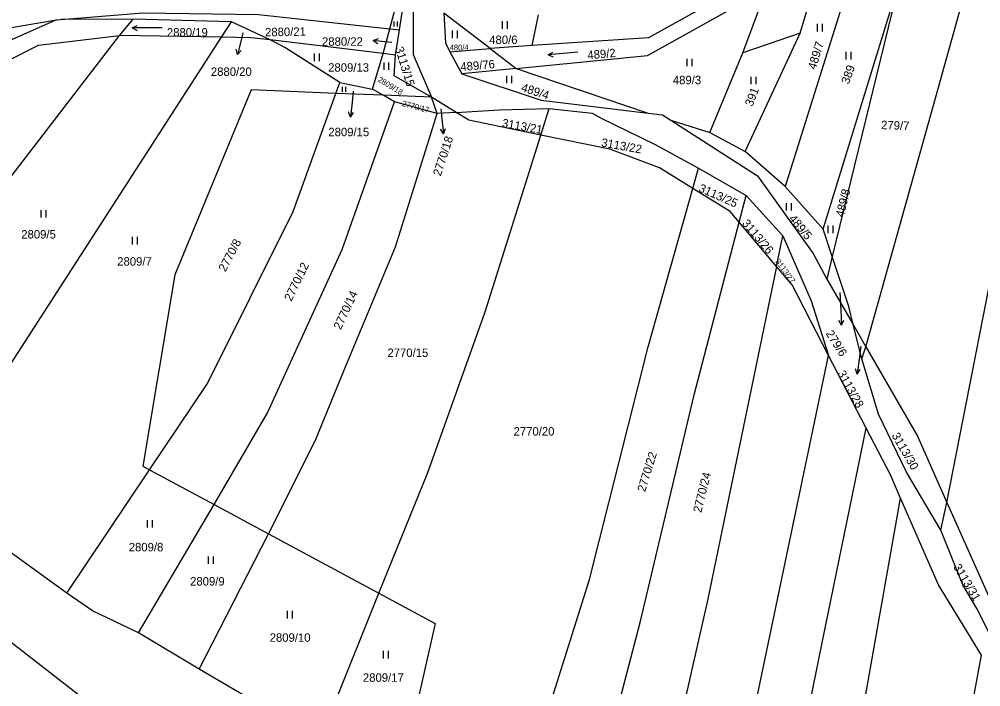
# Model space of a CAD drawing. Extents: x -755528 to -748832, y -1118122 to -1111095.
# Drawn here: x -753827.4 to -753634.1, y -1114579.5 to -1114445.3 of the extents above; entities that cross this region are included whole.
import ezdxf

# ---------------------------------------------------------------- set-up
doc = ezdxf.new("R2010")
doc.units = 0
for name, color, linetype in [('DZ_DO_PUPFL', 7, 'Continuous'), ('DZ_NAD_ZPF', 7, 'Continuous'), ('legenda barvy', 7, 'Continuous'), ('TZ_UMVŽST', 7, 'Continuous')]:
    doc.layers.add(name, color=color, linetype=linetype)

msp = doc.modelspace()

# ---------------------------------------------------------------- linework, layer by layer
at = {"layer": 'DZ_NAD_ZPF'}
for p, q in [((-753752.95, -1114447.28), (-753748.32, -1114430.2)), ((-753750.96, -1114447.5), (-753748.32, -1114430.2)), ((-753670.44, -1114448.14), (-753665.18, -1114430.46)), ((-753665.77, -1114487.55), (-753650.36, -1114437.34)), ((-753650.36, -1114437.34), (-753663.96, -1114493.02)), ((-753681.92, -1114452.11), (-753676.94, -1114438.64)), ((-753661.71, -1114441.65), (-753673.45, -1114478.97)), ((-753819.96, -1114445.47), (-753819.09, -1114445.4)), ((-753804.52, -1114445.35), (-753819.09, -1114445.4)), ((-753807.29, -1114448.61), (-753804.52, -1114445.35)), ((-753784.78, -1114445.86), (-753804.52, -1114445.35)), ((-753786.77, -1114448.95), (-753784.78, -1114445.86)), ((-753777, -1114449.51), (-753784.78, -1114445.86)), ((-753732.73, -1114451.24), (-753742.09, -1114444.11)), ((-753724.33, -1114450.59), (-753723.02, -1114444.48)), ((-753754.29, -1114452.24), (-753752.95, -1114447.28)), ((-753752.95, -1114447.28), (-753750.96, -1114447.5)), ((-753751.77, -1114452.54), (-753750.96, -1114447.5)), ((-753786.77, -1114448.95), (-753807.29, -1114448.61)), ((-753754.29, -1114452.24), (-753777, -1114449.51)), ((-753670.44, -1114448.14), (-753681.92, -1114452.11)), ((-753681.51, -1114471.9), (-753670.44, -1114448.14)), ((-753740.87, -1114451.87), (-753732.73, -1114451.24)), ((-753724.33, -1114450.59), (-753732.73, -1114451.24)), ((-753732.73, -1114451.24), (-753727.51, -1114455.22)), ((-753756.42, -1114459.37), (-753754.29, -1114452.24)), ((-753751.77, -1114452.54), (-753754.29, -1114452.24)), ((-753740.87, -1114451.87), (-753738.45, -1114456.3)), ((-753688.57, -1114468.09), (-753681.92, -1114452.11)), ((-753727.51, -1114455.22), (-753738.45, -1114456.3)), ((-753727.51, -1114455.22), (-753700.99, -1114464.19)), ((-753763.78, -1114460.24), (-753762.99, -1114458.04)), ((-753762.99, -1114458.04), (-753756.42, -1114459.37)), ((-753754.26, -1114460.63), (-753756.42, -1114459.37)), ((-753754.26, -1114460.63), (-753763.78, -1114460.24)), ((-753744.57, -1114461.02), (-753754.26, -1114460.63)), ((-753751.96, -1114461.97), (-753754.26, -1114460.63)), ((-753743.42, -1114464.31), (-753744.57, -1114461.02)), ((-753739.6, -1114464.07), (-753744.57, -1114461.02)), ((-753743.42, -1114464.31), (-753751.96, -1114461.97)), ((-753722.54, -1114468.62), (-753720.89, -1114463.29)), ((-753739.6, -1114464.07), (-753743.42, -1114464.31)), ((-753696.44, -1114465.62), (-753688.57, -1114468.09)), ((-753688.57, -1114468.09), (-753681.51, -1114471.9)), ((-753673.45, -1114478.97), (-753681.51, -1114471.9)), ((-753692.02, -1114479.35), (-753690.87, -1114475.27)), ((-753690.87, -1114475.27), (-753681.3, -1114480.78)), ((-753673.45, -1114478.97), (-753665.77, -1114487.55)), ((-753682.69, -1114486.12), (-753681.3, -1114480.78)), ((-753681.3, -1114480.78), (-753673.88, -1114488.9)), ((-753675.18, -1114495.05), (-753682.69, -1114486.12)), ((-753663.96, -1114493.02), (-753665.77, -1114487.55)), ((-753675.18, -1114495.05), (-753673.88, -1114488.9)), ((-753663.96, -1114493.02), (-753665.07, -1114497.58)), ((-753665.07, -1114497.58), (-753659.79, -1114506.73)), ((-753659.79, -1114506.73), (-753657.2, -1114511.22)), ((-753658.04, -1114513.62), (-753659.79, -1114506.73)), ((-753658.04, -1114513.62), (-753657.2, -1114511.22)), ((-753657.14, -1114527.54), (-753664.72, -1114512.91)), ((-753817.86, -1114560.71), (-753801.22, -1114535.91)), ((-753801.22, -1114535.91), (-753788.27, -1114542.87)), ((-753642.14, -1114548.01), (-753640.92, -1114542.48)), ((-753640.92, -1114542.48), (-753630.84, -1114565.15)), ((-753803.47, -1114568.66), (-753788.27, -1114542.87)), ((-753788.27, -1114542.87), (-753777.31, -1114548.76)), ((-753791.23, -1114575.97), (-753777.31, -1114548.76)), ((-753777.31, -1114548.76), (-753755.1, -1114560.7)), ((-753766.81, -1114589.78), (-753755.1, -1114560.7)), ((-753791.23, -1114575.97), (-753803.47, -1114568.66))]:
    msp.add_line(p, q, dxfattribs=at)
for points in [[(-753640.92, -1114542.48), (-753632.33, -1114498.71), (-753624.33, -1114463.71), (-753614.34, -1114427.44)], [(-753748.32, -1114430.2), (-753748.22, -1114452.41), (-753744.57, -1114461.02)], [(-753657.2, -1114511.22), (-753643.66, -1114462.91), (-753634.73, -1114430.6)], [(-753675.09, -1114433.62), (-753678.94, -1114436.81), (-753700.91, -1114449.06), (-753724.33, -1114450.59)], [(-753727.51, -1114455.22), (-753701.13, -1114452.61), (-753681.36, -1114441.65), (-753676.94, -1114438.64)], [(-753819.96, -1114445.47), (-753832.52, -1114451.01), (-753852.35, -1114466.52), (-753869.4, -1114477.08), (-753887.55, -1114485.61)], [(-753859.71, -1114469.75), (-753848.36, -1114461.08), (-753836.59, -1114448.28), (-753819.96, -1114445.47)], [(-753819.09, -1114445.4), (-753802.6, -1114444.02), (-753779.31, -1114444.37), (-753752.95, -1114447.28)], [(-753742.09, -1114444.11), (-753741.75, -1114450.1), (-753740.87, -1114451.87)], [(-753908.97, -1114495.91), (-753899.12, -1114495.87), (-753877.2, -1114486.91), (-753856.39, -1114476.24), (-753829.52, -1114453.58), (-753823.57, -1114450.57), (-753807.29, -1114448.61)], [(-753847.52, -1114536.86), (-753864.94, -1114523.57), (-753807.29, -1114448.61)], [(-753847.52, -1114536.86), (-753830.91, -1114517.45), (-753786.77, -1114448.95)], [(-753777, -1114449.51), (-753780.86, -1114449.05), (-753786.77, -1114448.95)], [(-753762.99, -1114458.04), (-753774.01, -1114451), (-753777, -1114449.51)], [(-753744.57, -1114461.02), (-753752.06, -1114456.74), (-753751.77, -1114452.54)], [(-753738.45, -1114456.3), (-753722.48, -1114461.61), (-753700.99, -1114464.19)], [(-753763.78, -1114460.24), (-753780.79, -1114459.55), (-753796.14, -1114496.69), (-753802.61, -1114535.16), (-753801.22, -1114535.91)], [(-753801.22, -1114535.91), (-753789.6, -1114518.58), (-753772.34, -1114484), (-753763.78, -1114460.24)], [(-753788.27, -1114542.87), (-753777.55, -1114524.58), (-753762.53, -1114491.62), (-753751.96, -1114461.97)], [(-753739.6, -1114464.07), (-753730.95, -1114463.52), (-753720.89, -1114463.29)], [(-753720.89, -1114463.29), (-753712.26, -1114464.25), (-753710.46, -1114465.2), (-753699.57, -1114470.5), (-753690.87, -1114475.27)], [(-753777.31, -1114548.76), (-753767.86, -1114529.98), (-753762.19, -1114516.04), (-753751.77, -1114491.07), (-753743.42, -1114464.31)], [(-753722.54, -1114468.62), (-753737.01, -1114465.66), (-753739.6, -1114464.07)], [(-753700.99, -1114464.19), (-753698.13, -1114464.53), (-753696.44, -1114465.62)], [(-753696.44, -1114465.62), (-753679.01, -1114476.8), (-753667.78, -1114492.43), (-753665.07, -1114497.58)], [(-753755.1, -1114560.7), (-753745.27, -1114536.44), (-753733.78, -1114504.13), (-753722.54, -1114468.62)], [(-753692.02, -1114479.35), (-753698.71, -1114475.22), (-753708.71, -1114471.45), (-753722.54, -1114468.62)], [(-753727.69, -1114605.4), (-753712.79, -1114557.95), (-753700.95, -1114511.18), (-753692.02, -1114479.35)], [(-753682.69, -1114486.12), (-753684.47, -1114484.01), (-753692.02, -1114479.35)], [(-753713.89, -1114609.93), (-753702.49, -1114566.31), (-753691.72, -1114520.85), (-753682.69, -1114486.12)], [(-753973.67, -1114489.15), (-753929.61, -1114507.83), (-753905.65, -1114518.9), (-753879.04, -1114533.76), (-753839.34, -1114562.55), (-753792.02, -1114599.36), (-753764.44, -1114621.51)], [(-753673.88, -1114488.9), (-753668.23, -1114501.93), (-753664.72, -1114512.91)], [(-753659.79, -1114506.73), (-753660.62, -1114503.06), (-753663.96, -1114493.02)], [(-753675.18, -1114495.05), (-753689.07, -1114562.16), (-753700.67, -1114613.23)], [(-753664.72, -1114512.91), (-753672.06, -1114498.75), (-753675.18, -1114495.05)], [(-753657.2, -1114511.22), (-753646.85, -1114529.16), (-753640.92, -1114542.48)], [(-753794.59, -1115077.61), (-753787.93, -1115060.8), (-753777.91, -1115023.56), (-753764.5, -1114964.39), (-753747.45, -1114890.29), (-753735.04, -1114826.44), (-753725.78, -1114788.24), (-753719.01, -1114758.28), (-753706.47, -1114700.23), (-753694.32, -1114647.7), (-753687.72, -1114622.89), (-753664.72, -1114512.91)], [(-753642.14, -1114548.01), (-753649.06, -1114536.36), (-753654.64, -1114524.7), (-753658.04, -1114513.62)], [(-753748.31, -1114942.85), (-753742.18, -1114916.5), (-753736.38, -1114892.22), (-753730.62, -1114858.93), (-753728.07, -1114844.73), (-753724.64, -1114828.54), (-753723.28, -1114821.11), (-753709.62, -1114765.41), (-753699.36, -1114718.72), (-753689.49, -1114676.33), (-753681.62, -1114644.48), (-753672.27, -1114601.8), (-753665.84, -1114570.01), (-753657.14, -1114527.54)], [(-753650.23, -1114541.59), (-753652.27, -1114536.93), (-753657.14, -1114527.54)], [(-753817.86, -1114560.71), (-753832.02, -1114550.54), (-753847.52, -1114536.86)], [(-753719.31, -1114858.54), (-753713.16, -1114830.85), (-753703.28, -1114787.85), (-753686.64, -1114715.99), (-753670.27, -1114646.05), (-753666.14, -1114626.53), (-753658.11, -1114585.95), (-753650.23, -1114541.59)], [(-753633.95, -1114573.16), (-753642.62, -1114559.01), (-753650.23, -1114541.59)], [(-753632, -1114569.48), (-753634.89, -1114563.77), (-753637.71, -1114559.01), (-753642.14, -1114548.01)], [(-753803.47, -1114568.66), (-753812.68, -1114564.25), (-753817.86, -1114560.71)], [(-753755.1, -1114560.7), (-753743.81, -1114566.78), (-753750.88, -1114598.22)], [(-753696.84, -1114855.73), (-753691.24, -1114835.28), (-753680.55, -1114792.69), (-753674.32, -1114768), (-753656.4, -1114685.57), (-753648.33, -1114645.93), (-753640.26, -1114607.21), (-753633.95, -1114573.16)], [(-753766.81, -1114589.78), (-753778.48, -1114583.49), (-753791.23, -1114575.97)]]:
    msp.add_lwpolyline(points, dxfattribs=at)
at = {"layer": 'legenda barvy'}
for p, q in [((-753782.83, -1114449.53), (-753783.556, -1114452.442)), ((-753782.46, -1114448.04), (-753782.83, -1114449.53)), ((-753756.275, -1114449.616), (-753755.226, -1114449.223)), ((-753753.29, -1114449.93), (-753756.275, -1114449.616)), ((-753756.275, -1114449.616), (-753755.331, -1114450.219)), ((-753783.556, -1114452.442), (-753783.8, -1114451.349)), ((-753783.556, -1114452.442), (-753782.828, -1114451.591)), ((-753752.54, -1114450.02), (-753753.29, -1114449.93)), ((-753760.27, -1114459.8), (-753760.52, -1114462.02)), ((-753760.52, -1114462.02), (-753760.834, -1114465.005)), ((-753760.834, -1114465.005), (-753761.227, -1114463.956)), ((-753760.834, -1114465.005), (-753760.231, -1114464.061)), ((-753742.66, -1114463.38), (-753742.44, -1114465.37)), ((-753742.44, -1114465.37), (-753742.126, -1114468.355)), ((-753742.126, -1114468.355), (-753742.729, -1114467.411)), ((-753742.126, -1114468.355), (-753741.733, -1114467.306)), ((-753662.44, -1114500.28), (-753662.26, -1114503.85)), ((-753662.26, -1114503.85), (-753662.103, -1114506.847)), ((-753662.103, -1114506.847), (-753661.655, -1114505.821)), ((-753662.103, -1114506.847), (-753662.655, -1114505.873)), ((-753658.24, -1114511.08), (-753658.58, -1114513.68)), ((-753658.58, -1114513.68), (-753658.946, -1114516.659)), ((-753658.946, -1114516.659), (-753659.321, -1114515.604)), ((-753658.946, -1114516.659), (-753658.327, -1114515.726))]:
    msp.add_line(p, q, dxfattribs=at)
at = {"layer": 'TZ_UMVŽST'}
for p, q in [((-753752.062, -1114446.78), (-753752.062, -1114445.775)), ((-753751.392, -1114446.78), (-753751.392, -1114445.775)), ((-753730.281, -1114447.24), (-753730.281, -1114445.74)), ((-753729.28, -1114447.24), (-753729.28, -1114445.74)), ((-753804.697, -1114447.101), (-753803.72, -1114446.6)), ((-753798.697, -1114447.101), (-753804.697, -1114447.101)), ((-753804.697, -1114447.101), (-753803.72, -1114447.603)), ((-753740.311, -1114449.13), (-753740.311, -1114447.63)), ((-753739.31, -1114449.13), (-753739.31, -1114447.63)), ((-753666.941, -1114447.79), (-753666.941, -1114446.29)), ((-753665.94, -1114447.79), (-753665.94, -1114446.29)), ((-753768.051, -1114453.74), (-753768.051, -1114452.24)), ((-753767.05, -1114453.74), (-753767.05, -1114452.24)), ((-753721.066, -1114452.514), (-753720.137, -1114451.93)), ((-753715.089, -1114451.991), (-753721.066, -1114452.514)), ((-753721.066, -1114452.514), (-753720.049, -1114452.929)), ((-753693.111, -1114454.77), (-753693.111, -1114453.27)), ((-753692.11, -1114454.77), (-753692.11, -1114453.27)), ((-753661.141, -1114453.41), (-753661.141, -1114451.91)), ((-753660.14, -1114453.41), (-753660.14, -1114451.91)), ((-753754.091, -1114455.52), (-753754.091, -1114454.02)), ((-753753.09, -1114455.52), (-753753.09, -1114454.02)), ((-753729.411, -1114458.19), (-753729.411, -1114456.69)), ((-753728.41, -1114458.19), (-753728.41, -1114456.69)), ((-753680.241, -1114458.42), (-753680.241, -1114456.92)), ((-753679.24, -1114458.42), (-753679.24, -1114456.92)), ((-753762.442, -1114459.95), (-753762.442, -1114458.945)), ((-753761.772, -1114459.95), (-753761.772, -1114458.945)), ((-753673.141, -1114483.78), (-753673.141, -1114482.28)), ((-753672.14, -1114483.78), (-753672.14, -1114482.28)), ((-753823.011, -1114485.19), (-753823.011, -1114483.69)), ((-753822.01, -1114485.19), (-753822.01, -1114483.69)), ((-753664.771, -1114488.31), (-753664.771, -1114486.81)), ((-753663.77, -1114488.31), (-753663.77, -1114486.81)), ((-753804.631, -1114490.59), (-753804.631, -1114489.09)), ((-753803.63, -1114490.59), (-753803.63, -1114489.09)), ((-753801.661, -1114547.51), (-753801.661, -1114546.01)), ((-753800.66, -1114547.51), (-753800.66, -1114546.01)), ((-753789.401, -1114554.81), (-753789.401, -1114553.31)), ((-753788.4, -1114554.81), (-753788.4, -1114553.31)), ((-753773.471, -1114565.78), (-753773.471, -1114564.28)), ((-753772.47, -1114565.78), (-753772.47, -1114564.28)), ((-753754.211, -1114573.81), (-753754.211, -1114572.31)), ((-753753.21, -1114573.81), (-753753.21, -1114572.31))]:
    msp.add_line(p, q, dxfattribs=at)

# ---------------------------------------------------------------- texts
at = {"layer": 'DZ_DO_PUPFL'}
for s, height, p in [('2880/19', 1.7, (-753797.74, -1114448.83)), ('2880/22', 1.7, (-753766.556, -1114450.67)), ('480/6', 1.7, (-753732.94, -1114450.32)), ('480/4', 1.14, (-753740.891, -1114451.6)), ('2880/20', 1.7, (-753788.903, -1114456.728)), ('2809/13', 1.7, (-753765.32, -1114455.89)), ('489/3', 1.7, (-753696.02, -1114458.41)), ('2809/15', 1.7, (-753765.283, -1114468.858)), ('2809/5', 1.7, (-753827.02, -1114489.42)), ('2809/7', 1.7, (-753807.73, -1114494.87)), ('2770/15', 1.7, (-753753.4, -1114513.23)), ('2770/20', 1.7, (-753728.04, -1114529.03)), ('2809/8', 1.7, (-753805.41, -1114552.3)), ('2809/9', 1.7, (-753793.08, -1114559.17)), ('2809/10', 1.7, (-753777.08, -1114570.48)), ('2809/17', 1.7, (-753758.33, -1114578.52))]:
    msp.add_text(s, height=height, dxfattribs=at).set_placement(p)
for s, height, rotation, p in [('2880/21', 1.7, 1, (-753777.995, -1114448.789)), ('489/7', 1.7, 73, (-753667.307, -1114455.568)), ('3113/15', 1.7, 287, (-753751.882, -1114451.148)), ('489/2', 1.7, 5, (-753713.125, -1114453.416)), ('489/76', 1.7, 5, (-753738.665, -1114455.776)), ('389', 1.7, 70, (-753660.641, -1114458.5)), ('2809/18', 1.14, 329, (-753755.455, -1114457.79)), ('489/4', 1.7, 342, (-753726.642, -1114459.758)), ('391', 1.7, 68.999997, (-753680.026, -1114462.994)), ('2770/17', 1.14, 345, (-753750.525, -1114462.752)), ('3113/21', 1.7, 349.999997, (-753730.467, -1114466.987)), ('279/7', 1.7, 358, (-753654.169, -1114467.419)), ('2770/18', 1.7, 72, (-753742.69, -1114476.99)), ('3113/22', 1.7, 349.999997, (-753710.517, -1114470.907)), ('3113/25', 1.7, 336, (-753690.965, -1114479.896)), ('489/8', 1.7, 76, (-753661.695, -1114485.205)), ('3113/26', 1.7, 310, (-753682.211, -1114486.426)), ('489/5', 1.7, 310, (-753672.821, -1114485.486)), ('2770/8', 1.7, 62, (-753785.979, -1114496.219)), ('3113/27', 1.14, 306, (-753675.493, -1114494.071)), ('2770/12', 1.7, 64, (-753772.726, -1114502.152)), ('2770/14', 1.7, 65, (-753762.789, -1114507.879)), ('279/6', 1.7, 302, (-753665.345, -1114508.499)), ('3113/28', 1.7, 298.999997, (-753662.978, -1114516.5)), ('3113/30', 1.7, 300, (-753652.086, -1114529.015)), ('2770/22', 1.7, 73, (-753701.597, -1114540.468)), ('2770/24', 1.7, 76, (-753690.325, -1114544.625)), ('3113/31', 1.7, 301, (-753639.708, -1114555.427))]:
    msp.add_text(s, height=height, rotation=rotation, dxfattribs=at).set_placement(p)

doc.saveas('drawing.dxf')
